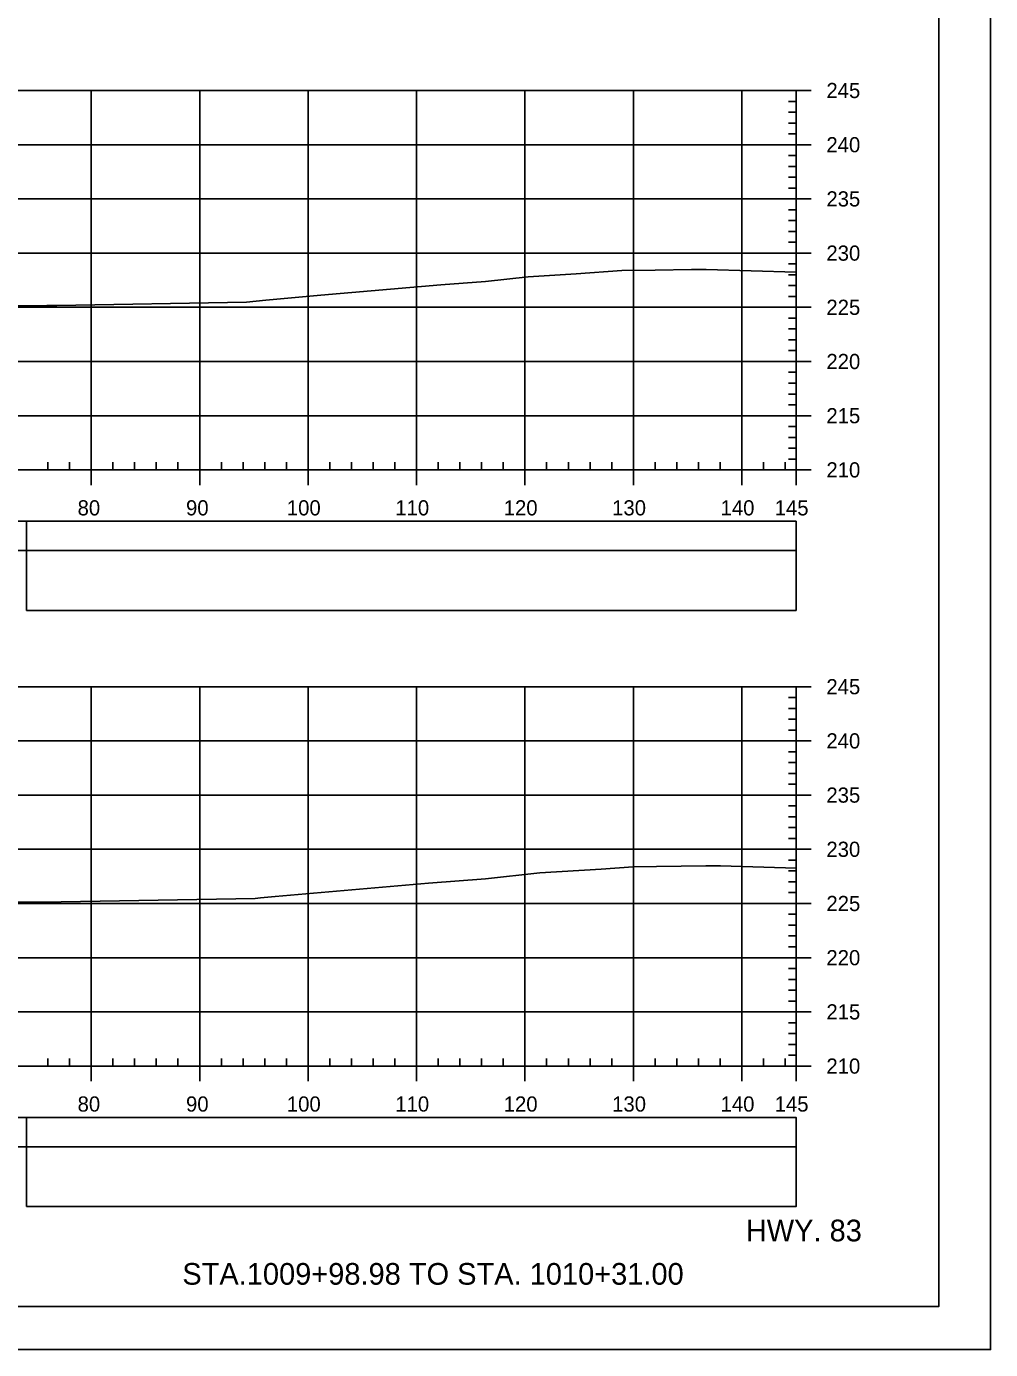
# Model space of a CAD drawing. Extents: x 1386544 to 1388153, y 379785 to 390999.
# Drawn here: x 1387440.5 to 1387529.4, y 381010.5 to 381132.6 of the extents above; entities that cross this region are included whole.
import ezdxf

# ---------------------------------------------------------------- set-up
doc = ezdxf.new("R2010")
doc.units = 0
for name, color, linetype in [('R_Axis', 7, 'Continuous'), ('R_Axis Annot', 7, 'Continuous'), ('R_Border', 7, 'Continuous'), ('R_Draft', 7, 'Continuous'), ('R_Exist Surface', 7, 'Continuous'), ('R_Grid', 7, 'Continuous'), ('R_No Plot', 7, 'Continuous'), ('R_Striping', 7, 'Continuous')]:
    doc.layers.add(name, color=color, linetype=linetype)

msp = doc.modelspace()

# ---------------------------------------------------------------- linework, layer by layer
at = {"layer": 'R_Axis'}
for p, q in [((1387511.51, 381091.68), (1387511.51, 381126.68)), ((1387512.91, 381126.68), (1387511.51, 381126.68)), ((1387511.51, 381125.68), (1387510.81, 381125.68)), ((1387511.51, 381124.68), (1387510.81, 381124.68)), ((1387511.51, 381123.68), (1387510.81, 381123.68)), ((1387511.51, 381122.68), (1387510.81, 381122.68)), ((1387512.91, 381121.68), (1387511.51, 381121.68)), ((1387511.51, 381120.68), (1387510.81, 381120.68)), ((1387511.51, 381119.68), (1387510.81, 381119.68)), ((1387511.51, 381118.68), (1387510.81, 381118.68)), ((1387511.51, 381117.68), (1387510.81, 381117.68)), ((1387512.91, 381116.68), (1387511.51, 381116.68)), ((1387511.51, 381115.68), (1387510.81, 381115.68)), ((1387511.51, 381114.68), (1387510.81, 381114.68)), ((1387511.51, 381113.68), (1387510.81, 381113.68)), ((1387511.51, 381112.68), (1387510.81, 381112.68)), ((1387512.91, 381111.68), (1387511.51, 381111.68)), ((1387511.51, 381110.68), (1387510.81, 381110.68)), ((1387511.51, 381109.68), (1387510.81, 381109.68)), ((1387511.51, 381108.68), (1387510.81, 381108.68)), ((1387511.51, 381107.68), (1387510.81, 381107.68)), ((1387511.51, 381105.68), (1387510.81, 381105.68)), ((1387512.91, 381106.68), (1387511.51, 381106.68)), ((1387511.51, 381104.68), (1387510.81, 381104.68)), ((1387511.51, 381103.68), (1387510.81, 381103.68)), ((1387511.51, 381102.68), (1387510.81, 381102.68)), ((1387512.91, 381101.68), (1387511.51, 381101.68)), ((1387511.51, 381100.68), (1387510.81, 381100.68)), ((1387511.51, 381099.68), (1387510.81, 381099.68)), ((1387511.51, 381098.68), (1387510.81, 381098.68)), ((1387511.51, 381097.68), (1387510.81, 381097.68)), ((1387512.91, 381096.68), (1387511.51, 381096.68)), ((1387511.51, 381095.68), (1387510.81, 381095.68)), ((1387511.51, 381094.68), (1387510.81, 381094.68)), ((1387511.51, 381093.68), (1387510.81, 381093.68)), ((1387442.51, 381091.68), (1387442.51, 381092.38)), ((1387444.51, 381091.68), (1387444.51, 381092.38)), ((1387448.51, 381091.68), (1387448.51, 381092.38)), ((1387450.51, 381091.68), (1387450.51, 381092.38)), ((1387452.51, 381091.68), (1387452.51, 381092.38)), ((1387454.51, 381091.68), (1387454.51, 381092.38)), ((1387458.51, 381091.68), (1387458.51, 381092.38)), ((1387460.51, 381091.68), (1387460.51, 381092.38)), ((1387462.51, 381091.68), (1387462.51, 381092.38)), ((1387464.51, 381091.68), (1387464.51, 381092.38)), ((1387468.51, 381091.68), (1387468.51, 381092.38)), ((1387470.51, 381091.68), (1387470.51, 381092.38)), ((1387472.51, 381091.68), (1387472.51, 381092.38)), ((1387474.51, 381091.68), (1387474.51, 381092.38)), ((1387478.51, 381091.68), (1387478.51, 381092.38)), ((1387480.51, 381091.68), (1387480.51, 381092.38)), ((1387482.51, 381091.68), (1387482.51, 381092.38)), ((1387484.51, 381091.68), (1387484.51, 381092.38)), ((1387488.51, 381091.68), (1387488.51, 381092.38)), ((1387490.51, 381091.68), (1387490.51, 381092.38)), ((1387492.51, 381091.68), (1387492.51, 381092.38)), ((1387494.51, 381091.68), (1387494.51, 381092.38)), ((1387498.51, 381091.68), (1387498.51, 381092.38)), ((1387500.51, 381091.68), (1387500.51, 381092.38)), ((1387502.51, 381091.68), (1387502.51, 381092.38)), ((1387504.51, 381091.68), (1387504.51, 381092.38)), ((1387508.51, 381091.68), (1387508.51, 381092.38)), ((1387510.51, 381091.68), (1387510.51, 381092.38)), ((1387511.51, 381092.68), (1387510.81, 381092.68)), ((1387221.51, 381091.68), (1387511.51, 381091.68)), ((1387446.51, 381090.28), (1387446.51, 381091.68)), ((1387456.51, 381090.28), (1387456.51, 381091.68)), ((1387466.51, 381090.28), (1387466.51, 381091.68)), ((1387476.51, 381090.28), (1387476.51, 381091.68)), ((1387486.51, 381090.28), (1387486.51, 381091.68)), ((1387496.51, 381090.28), (1387496.51, 381091.68)), ((1387506.51, 381090.28), (1387506.51, 381091.68)), ((1387511.51, 381090.28), (1387511.51, 381091.68)), ((1387512.91, 381091.68), (1387511.51, 381091.68)), ((1387511.51, 381036.68), (1387511.51, 381071.68)), ((1387512.91, 381071.68), (1387511.51, 381071.68)), ((1387511.51, 381070.68), (1387510.81, 381070.68)), ((1387511.51, 381069.68), (1387510.81, 381069.68)), ((1387511.51, 381068.68), (1387510.81, 381068.68)), ((1387511.51, 381067.68), (1387510.81, 381067.68)), ((1387512.91, 381066.68), (1387511.51, 381066.68)), ((1387511.51, 381065.68), (1387510.81, 381065.68)), ((1387511.51, 381064.68), (1387510.81, 381064.68)), ((1387511.51, 381063.68), (1387510.81, 381063.68)), ((1387511.51, 381062.68), (1387510.81, 381062.68)), ((1387512.91, 381061.68), (1387511.51, 381061.68)), ((1387511.51, 381060.68), (1387510.81, 381060.68)), ((1387511.51, 381059.68), (1387510.81, 381059.68)), ((1387511.51, 381058.68), (1387510.81, 381058.68)), ((1387511.51, 381057.68), (1387510.81, 381057.68)), ((1387511.51, 381055.68), (1387510.81, 381055.68)), ((1387512.91, 381056.68), (1387511.51, 381056.68)), ((1387511.51, 381054.68), (1387510.81, 381054.68)), ((1387511.51, 381053.68), (1387510.81, 381053.68)), ((1387511.51, 381052.68), (1387510.81, 381052.68)), ((1387511.51, 381050.68), (1387510.81, 381050.68)), ((1387512.91, 381051.68), (1387511.51, 381051.68)), ((1387511.51, 381049.68), (1387510.81, 381049.68)), ((1387511.51, 381048.68), (1387510.81, 381048.68)), ((1387511.51, 381047.68), (1387510.81, 381047.68)), ((1387512.91, 381046.68), (1387511.51, 381046.68)), ((1387511.51, 381045.68), (1387510.81, 381045.68)), ((1387511.51, 381044.68), (1387510.81, 381044.68)), ((1387511.51, 381043.68), (1387510.81, 381043.68)), ((1387511.51, 381042.68), (1387510.81, 381042.68)), ((1387512.91, 381041.68), (1387511.51, 381041.68)), ((1387511.51, 381040.68), (1387510.81, 381040.68)), ((1387511.51, 381039.68), (1387510.81, 381039.68)), ((1387511.51, 381038.68), (1387510.81, 381038.68)), ((1387442.51, 381036.68), (1387442.51, 381037.38)), ((1387444.51, 381036.68), (1387444.51, 381037.38)), ((1387448.51, 381036.68), (1387448.51, 381037.38)), ((1387450.51, 381036.68), (1387450.51, 381037.38)), ((1387452.51, 381036.68), (1387452.51, 381037.38)), ((1387454.51, 381036.68), (1387454.51, 381037.38)), ((1387458.51, 381036.68), (1387458.51, 381037.38)), ((1387460.51, 381036.68), (1387460.51, 381037.38)), ((1387462.51, 381036.68), (1387462.51, 381037.38)), ((1387464.51, 381036.68), (1387464.51, 381037.38)), ((1387468.51, 381036.68), (1387468.51, 381037.38)), ((1387470.51, 381036.68), (1387470.51, 381037.38)), ((1387472.51, 381036.68), (1387472.51, 381037.38)), ((1387474.51, 381036.68), (1387474.51, 381037.38)), ((1387478.51, 381036.68), (1387478.51, 381037.38)), ((1387480.51, 381036.68), (1387480.51, 381037.38)), ((1387482.51, 381036.68), (1387482.51, 381037.38)), ((1387484.51, 381036.68), (1387484.51, 381037.38)), ((1387488.51, 381036.68), (1387488.51, 381037.38)), ((1387490.51, 381036.68), (1387490.51, 381037.38)), ((1387492.51, 381036.68), (1387492.51, 381037.38)), ((1387494.51, 381036.68), (1387494.51, 381037.38)), ((1387498.51, 381036.68), (1387498.51, 381037.38)), ((1387500.51, 381036.68), (1387500.51, 381037.38)), ((1387502.51, 381036.68), (1387502.51, 381037.38)), ((1387504.51, 381036.68), (1387504.51, 381037.38)), ((1387508.51, 381036.68), (1387508.51, 381037.38)), ((1387510.51, 381036.68), (1387510.51, 381037.38)), ((1387511.51, 381037.68), (1387510.81, 381037.68)), ((1387221.51, 381036.68), (1387511.51, 381036.68)), ((1387446.51, 381035.28), (1387446.51, 381036.68)), ((1387456.51, 381035.28), (1387456.51, 381036.68)), ((1387466.51, 381035.28), (1387466.51, 381036.68)), ((1387476.51, 381035.28), (1387476.51, 381036.68)), ((1387486.51, 381035.28), (1387486.51, 381036.68)), ((1387496.51, 381035.28), (1387496.51, 381036.68)), ((1387506.51, 381035.28), (1387506.51, 381036.68)), ((1387511.51, 381035.28), (1387511.51, 381036.68)), ((1387512.91, 381036.68), (1387511.51, 381036.68))]:
    msp.add_line(p, q, dxfattribs=at)
at = {"layer": 'R_Axis Annot'}
for points in [[(1387440.54, 381084.23), (1387511.51, 381084.23), (1387511.51, 381086.94), (1387440.54, 381086.94)], [(1387440.54, 381078.71), (1387511.51, 381078.71), (1387511.51, 381084.23), (1387440.54, 381084.23)], [(1387440.54, 381029.23), (1387511.51, 381029.23), (1387511.51, 381031.94), (1387440.54, 381031.94)], [(1387440.54, 381023.71), (1387511.51, 381023.71), (1387511.51, 381029.23), (1387440.54, 381029.23)]]:
    msp.add_lwpolyline(points, close=True, dxfattribs=at)
at = {"layer": 'R_Border'}
for q in [(1387524.69, 381219.97), (1387208.51, 381014.51)]:
    msp.add_line((1387524.69, 381014.51), q, dxfattribs=at)
at = {"layer": 'R_Exist Surface'}
for points in [[(1387425.48, 381106.95), (1387440.74, 381106.8), (1387442.41, 381106.83), (1387443.33, 381106.84), (1387460.83, 381107.14), (1387462.62, 381107.34), (1387467.69, 381107.79), (1387478.74, 381108.75), (1387482.87, 381109.07), (1387486.79, 381109.5), (1387491.22, 381109.77), (1387495.44, 381110.07), (1387498.51, 381110.12), (1387501.87, 381110.17), (1387502.38, 381110.16), (1387503.22, 381110.16), (1387511.51, 381109.92)], [(1387424.99, 381051.96), (1387441.36, 381051.8), (1387441.74, 381051.81), (1387441.95, 381051.81), (1387461.64, 381052.15), (1387462.12, 381052.2), (1387463.48, 381052.32), (1387477.6, 381053.54), (1387482.88, 381053.95), (1387487.88, 381054.5), (1387493.54, 381054.84), (1387496.49, 381055.05), (1387498.63, 381055.09), (1387503.18, 381055.15), (1387503.87, 381055.15), (1387504.54, 381055.15), (1387511.51, 381054.94)]]:
    msp.add_lwpolyline(points, dxfattribs=at)
at = {"layer": 'R_Grid'}
for p, q in [((1387221.51, 381126.68), (1387511.51, 381126.68)), ((1387446.51, 381091.68), (1387446.51, 381126.68)), ((1387456.51, 381091.68), (1387456.51, 381126.68)), ((1387466.51, 381091.68), (1387466.51, 381126.68)), ((1387476.51, 381091.68), (1387476.51, 381126.68)), ((1387486.51, 381091.68), (1387486.51, 381126.68)), ((1387496.51, 381091.68), (1387496.51, 381126.68)), ((1387506.51, 381091.68), (1387506.51, 381126.68)), ((1387511.51, 381091.68), (1387511.51, 381126.68)), ((1387221.51, 381121.68), (1387511.51, 381121.68)), ((1387221.51, 381116.68), (1387511.51, 381116.68)), ((1387221.51, 381111.68), (1387511.51, 381111.68)), ((1387221.51, 381106.68), (1387511.51, 381106.68)), ((1387221.51, 381101.68), (1387511.51, 381101.68)), ((1387221.51, 381096.68), (1387511.51, 381096.68)), ((1387221.51, 381091.68), (1387511.51, 381091.68)), ((1387221.51, 381071.68), (1387511.51, 381071.68)), ((1387446.51, 381036.68), (1387446.51, 381071.68)), ((1387456.51, 381036.68), (1387456.51, 381071.68)), ((1387466.51, 381036.68), (1387466.51, 381071.68)), ((1387476.51, 381036.68), (1387476.51, 381071.68)), ((1387486.51, 381036.68), (1387486.51, 381071.68)), ((1387496.51, 381036.68), (1387496.51, 381071.68)), ((1387506.51, 381036.68), (1387506.51, 381071.68)), ((1387511.51, 381036.68), (1387511.51, 381071.68)), ((1387221.51, 381066.68), (1387511.51, 381066.68)), ((1387221.51, 381061.68), (1387511.51, 381061.68)), ((1387221.51, 381056.68), (1387511.51, 381056.68)), ((1387221.51, 381051.68), (1387511.51, 381051.68)), ((1387221.51, 381046.68), (1387511.51, 381046.68)), ((1387221.51, 381041.68), (1387511.51, 381041.68)), ((1387221.51, 381036.68), (1387511.51, 381036.68))]:
    msp.add_line(p, q, dxfattribs=at)
at = {"layer": 'R_No Plot'}
msp.add_line((1387196.11, 381010.53), (1387529.45, 381010.53), dxfattribs=at)
for points in [[(1387196.11, 381223.87), (1387529.45, 381223.87), (1387529.45, 381010.53), (1387196.11, 381010.53)], [(1387442.43, 381219.97), (1387462.05, 381219.97), (1387462.05, 381210.09), (1387478.17, 381210.09), (1387501.37, 381210.09), (1387501.37, 381185.76), (1387524.69, 381185.76), (1387524.69, 381014.51), (1387208.51, 381014.51), (1387208.51, 381219.97)]]:
    msp.add_lwpolyline(points, close=True, dxfattribs=at)
at = {"layer": 'R_Striping'}
for points in [[(1387409.2, 381084.24), (1387440.54, 381084.24), (1387440.54, 381086.94), (1387409.2, 381086.94)], [(1387409.2, 381029.24), (1387440.54, 381029.24), (1387440.54, 381031.94), (1387409.2, 381031.94)]]:
    msp.add_lwpolyline(points, close=True, dxfattribs=at)

# ---------------------------------------------------------------- texts
at = {"layer": 'R_Axis Annot'}
for s, p in [('245', (1387514.31, 381125.98)), ('240', (1387514.31, 381120.98)), ('235', (1387514.31, 381115.98)), ('230', (1387514.31, 381110.98)), ('225', (1387514.31, 381105.98)), ('220', (1387514.31, 381100.98)), ('215', (1387514.31, 381095.98)), ('210', (1387514.31, 381090.98)), ('80', (1387445.25, 381087.48)), ('90', (1387455.25, 381087.48)), ('100', (1387464.55, 381087.48)), ('110', (1387474.55, 381087.48)), ('120', (1387484.55, 381087.48)), ('130', (1387494.55, 381087.48)), ('140', (1387504.55, 381087.48)), ('145', (1387509.54, 381087.48)), ('245', (1387514.31, 381070.98)), ('240', (1387514.31, 381065.98)), ('235', (1387514.31, 381060.98)), ('230', (1387514.31, 381055.98)), ('225', (1387514.31, 381050.98)), ('220', (1387514.31, 381045.98)), ('215', (1387514.31, 381040.98)), ('210', (1387514.31, 381035.98)), ('80', (1387445.25, 381032.48)), ('90', (1387455.25, 381032.48)), ('100', (1387464.55, 381032.48)), ('110', (1387474.55, 381032.48)), ('120', (1387484.55, 381032.48)), ('130', (1387494.55, 381032.48)), ('140', (1387504.55, 381032.48)), ('145', (1387509.54, 381032.48))]:
    msp.add_text(s, height=1.4, dxfattribs=at).set_placement(p)
at = {"layer": 'R_Draft'}
for s, p in [('HWY. 83', (1387506.88, 381020.51)), ('STA.1009+98.98 TO STA. 1010+31.00', (1387454.91, 381016.51))]:
    msp.add_text(s, height=2, dxfattribs=at).set_placement(p)

doc.saveas('drawing.dxf')
